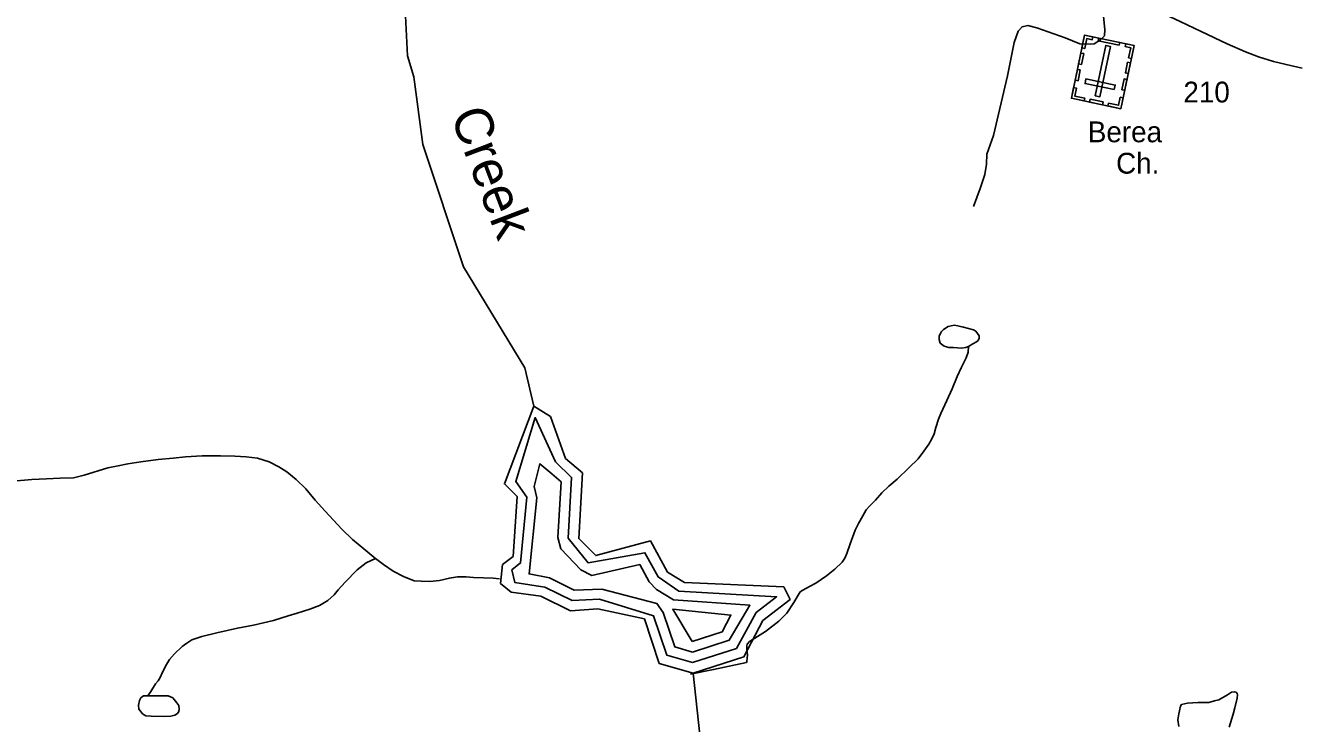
# Model space of a CAD drawing. Extents: x 2082433 to 2279600, y 546599 to 755198.
# Drawn here: x 2137662 to 2142696, y 637873 to 640625 of the extents above; entities that cross this region are included whole.
import ezdxf

# ---------------------------------------------------------------- set-up
doc = ezdxf.new("R2010")
doc.units = 0
for name, color, linetype in [('Exist Cultural Cemetery CELL', 7, 'Continuous'), ('Exist Cultural Cemetery Label', 7, 'Continuous'), ('Exist Hydrographic Buffer Line', 7, 'Continuous'), ('Exist Hydrographic Creek Single Shore', 7, 'Continuous'), ('Exist Hydrographic Creek Single Shore Label', 7, 'Continuous'), ('Exist Hydrographic Lake Shore', 7, 'Continuous'), ('Exist Hydrographic Misc Water Feature', 7, 'Continuous'), ('Exist Road Non-System Type 51', 7, 'Continuous'), ('Exist Road Primary NC Attributed', 7, 'Continuous'), ('Exist Road Primary NC Label', 7, 'Continuous')]:
    doc.layers.add(name, color=color, linetype=linetype)

msp = doc.modelspace()

# ---------------------------------------------------------------- linework, layer by layer
at = {"layer": 'Exist Cultural Cemetery CELL'}
for points in [[(2141983.2, 640297), (2141788.4, 640337.9), (2141840.6, 640587.1), (2142035.4, 640546.2)], [(2141873, 640580.3), (2141870.7, 640569), (2141849.1, 640573.6), (2141840.8, 640534), (2141829.9, 640536.3), (2141840.6, 640587.1)], [(2141976.9, 640546.8), (2141893.8, 640564.2), (2141896.1, 640575.4), (2141979.2, 640558)], [(2142003.1, 640553), (2142000.7, 640541.7), (2142022.2, 640537.2), (2142013.9, 640497.7), (2142024.8, 640495.4), (2142035.5, 640546.2)], [(2141836.9, 640514), (2141828, 640471.6), (2141816.9, 640474), (2141825.8, 640516.3)], [(2141882.5, 640348.1), (2141900.8, 640344.2), (2141942.4, 640542.7), (2141924.1, 640546.5)], [(2141823.3, 640449.5), (2141814.5, 640407.1), (2141803.3, 640409.4), (2141812.2, 640451.8)], [(2142021.1, 640477.8), (2142012.3, 640435.4), (2142001.1, 640437.7), (2142010, 640480.1)], [(2141957.2, 640372), (2141961.1, 640390.3), (2141845.8, 640414.4), (2141842, 640396.2)], [(2142007.3, 640412), (2141998.5, 640369.6), (2141987.3, 640371.9), (2141996.2, 640414.3)], [(2141797.2, 640380.3), (2141808.3, 640378), (2141801.7, 640346.5), (2141841.4, 640338.2), (2141839.1, 640327.3), (2141788.3, 640337.9)], [(2141910.7, 640312.2), (2141860, 640322.9), (2141862.3, 640334), (2141913.1, 640323.4)], [(2141992.1, 640339.4), (2141981, 640341.8), (2141974.4, 640310.2), (2141934.7, 640318.6), (2141932.4, 640307.7), (2141983.2, 640297)]]:
    msp.add_lwpolyline(points, close=True, dxfattribs=at)
at = {"layer": 'Exist Hydrographic Buffer Line'}
for points in [[(2140294.1, 638112.7), (2140192.2, 638142.3), (2140139.9, 638297.5), (2139927.2, 638363.6), (2139818.8, 638357.5), (2139711.5, 638410.8), (2139593, 638428.7), (2139580.9, 638478.1), (2139615.6, 638505.7), (2139639.7, 638764.7), (2139596.3, 638827.5), (2139673.2, 639079.1), (2139753.1, 638904.2), (2139816.9, 638842.9), (2139802.8, 638603.9), (2139881.5, 638506.4), (2140105.8, 638545.8), (2140157.9, 638450.7), (2140239.1, 638394.9), (2140625.4, 638372.5), (2140544.2, 638310.2), (2140466.9, 638168.7), (2140294.1, 638112.7)], [(2140293.7, 638154.5), (2140223.3, 638174.9), (2140177.6, 638310.3), (2140153.4, 638346.1), (2139935.8, 638402.7), (2139826.8, 638398.2), (2139729.4, 638446.7), (2139649.2, 638462.9), (2139679.5, 638762.3), (2139669.1, 638807.3), (2139691.4, 638896.7), (2139738.8, 638856.7), (2139775.5, 638825.4), (2139763, 638606.2), (2139773.6, 638561.6), (2139853.4, 638478.1), (2139895.9, 638455.9), (2140085.7, 638499.1), (2140122.6, 638431.6), (2140151.4, 638401.5), (2140218.4, 638360.8), (2140519.8, 638339.3), (2140438.8, 638201.7), (2140293.7, 638154.5)], [(2140292.8, 638196.4), (2140215.5, 638323), (2140445, 638300.6), (2140410.7, 638234.6), (2140292.8, 638196.4)]]:
    msp.add_lwpolyline(points, dxfattribs=at)
at = {"layer": 'Exist Hydrographic Creek Single Shore'}
for points in [[(2139667.7, 639123.8), (2139632.8, 639275.3), (2139389.9, 639673.9), (2139229.7, 640156.1), (2139194.9, 640422.5), (2139169.8, 640505), (2139160.8, 640662.6), (2139084.8, 640897.1), (2138908.8, 641186.1), (2138740.9, 641327.3), (2138607.8, 641395.5), (2138398.9, 641426), (2137899.8, 641350.8), (2137682.8, 641358.5), (2136615.7, 641593.5), (2136440.8, 641577.4), (2135941.7, 641348), (2135351.8, 641146.8), (2135042.7, 641136.7)], [(2140524.8, 637299.5), (2140515.8, 637413.8), (2140322.6, 637827.8), (2140296.8, 638071.1)]]:
    msp.add_lwpolyline(points, dxfattribs=at)
at = {"layer": 'Exist Hydrographic Lake Shore'}
for points in [[(2139536.7, 638424.4), (2139544.6, 638499.7), (2139586.7, 638531.6), (2139601.7, 638767.5), (2139551.8, 638817.8), (2139667.7, 639123.8)], [(2140296.8, 638071.1), (2140496.7, 638135.9), (2140570.7, 638278.7), (2140678.8, 638361.8), (2140653.8, 638411.6), (2140261.7, 638429.3), (2140194.7, 638470.1), (2140127.8, 638592.8), (2139911.7, 638534.9), (2139844.6, 638601.8), (2139859.8, 638860.7), (2139792.8, 638917.8), (2139733.7, 639083), (2139667.7, 639123.8)], [(2140296.8, 638071.1), (2140162.7, 638109.9), (2140103.6, 638284.9), (2139920.7, 638324.8), (2139812.7, 638317.1), (2139695.8, 638375.3), (2139578.7, 638390.7), (2139536.7, 638424.4)]]:
    msp.add_lwpolyline(points, dxfattribs=at)
at = {"layer": 'Exist Hydrographic Misc Water Feature'}
for points in [[(2141382.3, 639359), (2141372.2, 639355.2), (2141354.6, 639353), (2141322.6, 639355), (2141304.8, 639354.9), (2141286.5, 639360.9), (2141270.3, 639372.6), (2141266.6, 639386.6), (2141266.4, 639400.8), (2141272.4, 639410.9), (2141276.3, 639418.8), (2141283.9, 639426.6), (2141302.1, 639438.8), (2141326.1, 639442.9), (2141339.8, 639440.8), (2141356.2, 639437.1), (2141362.2, 639435), (2141402.2, 639425.3), (2141411.8, 639419.4), (2141418.2, 639411.1), (2141424.1, 639401.3), (2141424.3, 639391.6), (2141420.4, 639383.2), (2141414.3, 639377.3), (2141400.1, 639369.3), (2141382.3, 639359)], [(2141382.3, 639359), (2141380.8, 639337.3), (2141372.8, 639315), (2141354.6, 639277.2), (2141337.2, 639240.9), (2141317.3, 639192.8), (2141297.2, 639146.7), (2141273.6, 639094.7), (2141263.6, 639072.8), (2141253.9, 639040.5), (2141246.3, 639014.5), (2141238.3, 638994.6), (2141226, 638974.6), (2141206.3, 638946.3), (2141184.4, 638916.4), (2141146.5, 638880.4), (2141101, 638836.2), (2141068.6, 638808.2), (2141040.9, 638782), (2141015.4, 638753.8), (2140993.3, 638731.5), (2140979.1, 638715.5), (2140965.4, 638691.6), (2140947.8, 638661.4), (2140935.7, 638635.6), (2140916.2, 638581.5), (2140902.1, 638543.4), (2140894.5, 638525.1), (2140884.4, 638509.2), (2140854.7, 638481.2), (2140822.3, 638454.9), (2140780.7, 638426.7), (2140755, 638412.7), (2140728.8, 638398.4), (2140718.9, 638392.6)], [(2137613.8, 638828.7), (2137687.7, 638834.9), (2137745.9, 638837.5), (2137799.8, 638839.5), (2137851.9, 638841.7), (2137893.7, 638852.1), (2137987.6, 638880.4), (2138027.6, 638888.6), (2138065.6, 638896.6), (2138117.6, 638905), (2138185.3, 638913.4), (2138245.4, 638919.3), (2138293.2, 638923.8), (2138359.4, 638928), (2138431.4, 638928.5), (2138487.6, 638926.5), (2138533.1, 638924.9), (2138577.2, 638919), (2138623.3, 638905.1), (2138661.2, 638885.2), (2138693.6, 638865.7), (2138729.5, 638835.5), (2138767.9, 638797.7), (2138805.6, 638753.8), (2138844.1, 638710.3), (2138910.6, 638638.6), (2138952.6, 638598.6), (2138997.1, 638561), (2139036.7, 638529.1), (2139043, 638523.3)], [(2138145.5, 637981.3), (2138157.4, 637999.4), (2138175.3, 638029.6), (2138185.3, 638041.4), (2138193.3, 638053.6), (2138203.4, 638075.6), (2138218.9, 638105.7), (2138230.8, 638125.8), (2138250.7, 638147.9), (2138280.9, 638175.8), (2138298.5, 638190.2), (2138318.8, 638202.1), (2138358.6, 638216.4), (2138416.6, 638230.3), (2138498.2, 638248.8), (2138562, 638261.1), (2138640.3, 638279.2), (2138698.2, 638297.6), (2138733.8, 638308), (2138783.7, 638324), (2138821.8, 638338.2), (2138855.6, 638358.1), (2138879.8, 638380.4), (2138895.4, 638400.4), (2138923.5, 638430.6), (2138971.1, 638479), (2139006.8, 638506.9), (2139043, 638523.3)], [(2139043, 638523.3), (2139075.2, 638499.3), (2139113.4, 638473.3), (2139153.2, 638451.9), (2139195.4, 638435.7), (2139223.3, 638434), (2139256.9, 638432.1), (2139295.1, 638436.5), (2139335, 638446.3), (2139367.2, 638450.7), (2139401.3, 638450.8), (2139429.4, 638449), (2139468.9, 638447.1), (2139506.9, 638445.4), (2139532.9, 638443.5)], [(2140718.9, 638392.6), (2140710.9, 638378.5), (2140693.1, 638350.3), (2140665.2, 638308.3), (2140633.6, 638276.2), (2140581.3, 638235.8), (2140540.1, 638209.6), (2140517.8, 638195.5), (2140509.8, 638185.8), (2140507.5, 638177.7), (2140508.4, 638161.7), (2140510, 638143.6), (2140508.1, 638117.5), (2140506.3, 638113.8), (2140376.5, 638085.1), (2140286.3, 638066.7)], [(2142410.8, 637858.1), (2142426.6, 637910.1), (2142432.4, 637934.4), (2142442, 637972.2), (2142444, 637986.5), (2142442.2, 637990.5), (2142438.1, 637996.4), (2142431.9, 637998.1), (2142420.3, 637996.2), (2142404.1, 637986.1), (2142370.4, 637966), (2142352.4, 637961.9), (2142330.6, 637955.8), (2142304.6, 637955.7), (2142288.4, 637955.7), (2142246.4, 637953.6), (2142222.4, 637947.4), (2142218.5, 637941.2), (2142212.5, 637911.2), (2142208.6, 637887.5), (2142212.7, 637861.3)], [(2138145.5, 637981.3), (2138127.3, 637981.3), (2138117.4, 637973.4), (2138111.5, 637963.3), (2138107.6, 637945.3), (2138109.7, 637929.1), (2138115.6, 637921.3), (2138123.8, 637911.2), (2138137.7, 637903.4), (2138157.8, 637901.6), (2138209.7, 637899.8), (2138235.6, 637902), (2138251.5, 637906.1), (2138262, 637911.8), (2138267.5, 637919.9), (2138268, 637929.9), (2138267.7, 637943.8), (2138259.5, 637953.9), (2138243.3, 637973.8), (2138225.5, 637981.8), (2138187.8, 637981.4), (2138145.5, 637981.3)]]:
    msp.add_lwpolyline(points, dxfattribs=at)
at = {"layer": 'Exist Road Non-System Type 51'}
msp.add_lwpolyline([(2141922.2, 640778.9), (2141914.9, 640730.2), (2141914.9, 640660.1), (2141920.1, 640609.2), (2141918.4, 640584.6), (2141902.6, 640568.8), (2141878, 640553), (2141862.2, 640551.3), (2141821.9, 640553), (2141764, 640575.9), (2141651.7, 640616.2), (2141616.6, 640625), (2141593.8, 640619.7), (2141578, 640602.2), (2141562.2, 640558.3), (2141535.9, 640426.7), (2141480.6, 640190.7), (2141454.3, 640117), (2141453.4, 640077.6), (2141446.4, 640037.2), (2141428.9, 639982.8), (2141402.5, 639910.9)], dxfattribs=at)
at = {"layer": 'Exist Road Primary NC Attributed'}
msp.add_lwpolyline([(2140790.7, 641308.4), (2141158.8, 641135.5), (2141388.4, 641028.2), (2141489.2, 640981.1), (2141668.6, 640896.9), (2141807.3, 640832.4), (2141925.2, 640777.5), (2142022.6, 640732), (2142076.6, 640706.3), (2142217.9, 640640.6), (2142300.3, 640601.1), (2142402.9, 640552.3), (2142475.3, 640521.6), (2142526.2, 640502), (2142585.9, 640482.9), (2142635.2, 640470.6), (2142698.7, 640456.8)], dxfattribs=at)

# ---------------------------------------------------------------- texts
at = {"layer": 'Exist Cultural Cemetery Label'}
for s, p in [('Berea ', (2141853.1, 640164.6)), (' Ch.', (2141934.1, 640040.9))]:
    msp.add_text(s, height=82.02, dxfattribs=at).set_placement(p)
at = {"layer": 'Exist Hydrographic Creek Single Shore Label'}
msp.add_text('Creek', height=150, rotation=290.8333, dxfattribs=at).set_placement((2139336.9, 640271.9))
at = {"layer": 'Exist Road Primary NC Label'}
msp.add_text('210', height=82.02, dxfattribs=at).set_placement((2142230.1, 640321.5))

doc.saveas('drawing.dxf')
